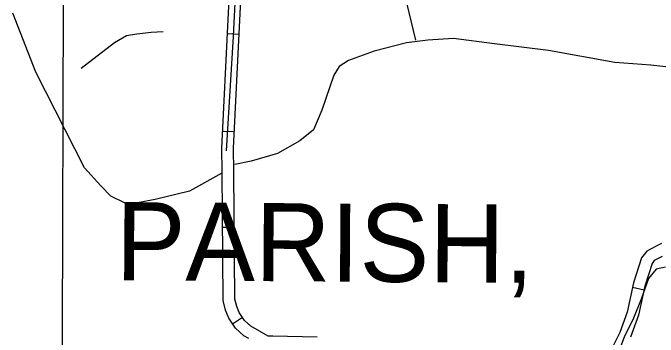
# Model space of a CAD drawing. Extents: x 3148686 to 3186545, y 916144 to 941516.
# Drawn here: x 3171082 to 3172733, y 925845 to 926675 of the extents above; entities that cross this region are included whole.
import ezdxf

# ---------------------------------------------------------------- set-up
doc = ezdxf.new("R2010")
doc.units = 0
for name, color, linetype in [('V-GRID-MAJR', 7, 'Continuous'), ('V-ROAD-CNTR', 7, 'Continuous'), ('V-SITE-VEGE', 7, 'Continuous'), ('V-TOPO-GNAM-IDEN', 7, 'Continuous'), ('V-TOPO-SHOR', 7, 'Continuous')]:
    doc.layers.add(name, color=color, linetype=linetype)

msp = doc.modelspace()

# ---------------------------------------------------------------- linework, layer by layer
at = {"layer": 'V-GRID-MAJR'}
msp.add_spline([(3171195.296, 921496.579), (3171213.805, 927556.221), (3171232.324, 933619.233), (3171250.843, 939682.2930000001), (3171250.853, 939685.613)], degree=3, dxfattribs=at)
at = {"layer": 'V-ROAD-CNTR'}
for p, q in [((3171630.8242095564, 926622.038268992), (3171660.7880676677, 926620.566125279)), ((3171618.556348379, 926372.3395144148), (3171648.5202064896, 926370.8673707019)), ((3171618.5023298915, 926126.1618023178), (3171648.501212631, 926126.4207123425)), ((3172697.2783506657, 925964.8282913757), (3172667.9751502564, 925971.256545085)), ((3171644.123265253, 925878.7884648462), (3171669.102292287, 925895.403163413))]:
    msp.add_line(p, q, dxfattribs=at)
for points in [[(3171685.4831196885, 925840.7366784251), (3171672.8284335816, 925848.0625077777), (3171651.4516205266, 925867.7707997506), (3171634.5908503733, 925893.1197780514), (3171626.0558931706, 925913.6646151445), (3171620.123209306, 925938.3569014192), (3171617.272940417, 926268.6063089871), (3171616.4026486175, 926328.5033362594), (3171632.58993565, 926657.9776719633), (3171651.800139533, 927031.092013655)], [(3171734.8040157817, 925846.8490116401), (3171690.7268036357, 925872.3654196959), (3171674.435364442, 925887.3852657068), (3171661.179964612, 925907.3138241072), (3171654.6711373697, 925922.9814826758), (3171650.0925573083, 925942.0378848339), (3171647.271059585, 926268.9536910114), (3171646.4133513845, 926327.9846637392), (3171662.5520643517, 926656.4703280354), (3171681.7458604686, 927029.2659863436)], [(3172742.0671318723, 926083.8662022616), (3172730.3396454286, 926078.0220702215), (3172704.073879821, 926064.1865034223), (3172690.8723705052, 926047.7507496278), (3172670.5693317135, 925983.0821236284), (3172654.2229884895, 925908.567303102), (3172635.376699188, 925855.9107418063), (3172609.357825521, 925805.4681816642)], [(3172744.0223545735, 926051.3219297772), (3172723.56412018, 926040.5454965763), (3172717.8016294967, 926033.3712503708), (3172699.588668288, 925975.3598763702), (3172683.115011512, 925900.2646968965), (3172662.951300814, 925843.9272581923)], [(3171746.036042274, 925847.1733263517), (3171734.463982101, 925846.9171679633)], [(3171860.7650420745, 925844.1623591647), (3171746.763833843, 925847.1717762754)]]:
    msp.add_lwpolyline(points, dxfattribs=at)
at = {"layer": 'V-SITE-VEGE'}
for p, q in [((3172728.413, 926018.5569999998), (3172709.111, 925994.4149999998)), ((3172752.543, 926023.3859999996), (3172728.413, 926018.5569999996)), ((3172709.111, 925994.4149999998), (3172689.808, 925941.3029999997)), ((3172689.808, 925941.3029999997), (3172670.506, 925893.0189999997)), ((3172670.506, 925893.0189999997), (3172646.376, 925844.7349999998)), ((3172646.376, 925844.7349999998), (3172631.899, 925806.1079999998))]:
    msp.add_line(p, q, dxfattribs=at)
at = {"layer": 'V-TOPO-SHOR'}
for points in [[(3172113.5132180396, 926604.871331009), (3172028.6189085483, 926956.9531883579), (3171991.592553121, 927090.3557840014), (3171969.8080083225, 927164.7125374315), (3171967.7299800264, 927267.4702771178), (3171965.589761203, 927311.198298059), (3171967.8497543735, 927381.157142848), (3171970.072893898, 927416.1354135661), (3171970.1028374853, 927444.5571299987), (3171970.1166576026, 927457.6748452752), (3171902.351008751, 927466.491392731), (3171841.1257907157, 927457.8107430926), (3171806.147519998, 927460.0338826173), (3171773.3716586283, 927477.5587199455), (3171738.4118147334, 927497.2721465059), (3171710.008525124, 927514.7923771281), (3171703.481914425, 927545.4072894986), (3171679.0987835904, 927228.4211738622), (3171663.541413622, 926987.9458505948), (3171656.825927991, 926839.2853208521), (3171645.6572532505, 926614.1093920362), (3171627.858316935, 926321.1655110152)], [(3171616.8670003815, 926264.3335948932), (3171533.7397665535, 926218.5091188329), (3171446.265297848, 926196.7383941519), (3171400.3440809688, 926188.0416210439), (3171367.5497927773, 926188.0761713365), (3171332.587645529, 926205.6033120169), (3171306.37985521, 926231.8663828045), (3171264.88879391, 926277.8221499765), (3171140.5284743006, 926522.817459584), (3171081.6576869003, 926673.733375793)], [(3171256.413142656, 926533.6268113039), (3171341.7473925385, 926599.125556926), (3171372.3738216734, 926616.5835970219), (3171398.613858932, 926620.9285285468), (3171435.785325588, 926625.2619433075), (3171466.3956312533, 926627.4159822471)], [(3172791.1858300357, 926532.0098575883), (3172714.6750376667, 926540.8356184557), (3172622.8579407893, 926547.4912169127), (3172452.3598891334, 926578.2788807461), (3172314.642305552, 926595.9142790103), (3172209.714403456, 926609.142555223), (3172144.1212203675, 926604.839084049), (3172089.4571633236, 926598.3378102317), (3172006.3552663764, 926576.5624788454), (3171940.7413531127, 926552.5824347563), (3171916.676084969, 926537.3037704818), (3171903.5353361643, 926515.4547318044), (3171872.832896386, 926425.8492576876), (3171850.9170604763, 926375.5877159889), (3171815.9065428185, 926347.2028532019), (3171759.028559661, 926314.4684521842), (3171691.2329672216, 926294.8632832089), (3171649.684322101, 926286.1619033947)]]:
    msp.add_lwpolyline(points, dxfattribs=at)

# ---------------------------------------------------------------- texts
at = {"layer": 'V-TOPO-GNAM-IDEN'}
msp.add_text('PARISH,', height=199.99959800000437, rotation=359.6437683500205, dxfattribs=at).set_placement((3171344.4209680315, 925990.2082027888))

doc.saveas('drawing.dxf')
